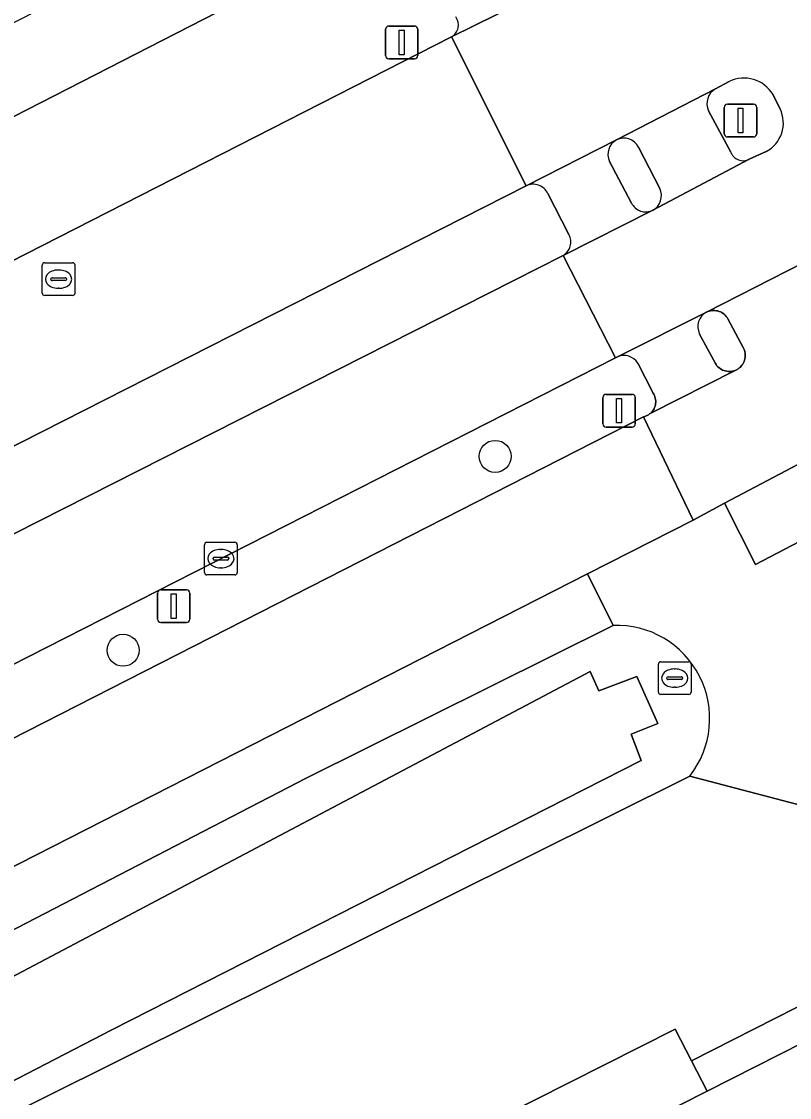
# Model space of a CAD drawing. Extents: x 158835 to 160077, y 386387 to 387778.
# Drawn here: x 159416.72 to 159440.19, y 386944.24 to 386977.13 of the extents above; entities that cross this region are included whole.
import ezdxf

# ---------------------------------------------------------------- set-up
doc = ezdxf.new("R2010")
doc.units = 0
for name, color, linetype in [('IMGEO_Berm_groen', 7, 'Continuous'), ('IMGEO_Boom', 7, 'Continuous'), ('IMGEO_Fietspad_gesloten', 7, 'Continuous'), ('IMGEO_Fietspad_open', 7, 'Continuous'), ('IMGEO_Groenvoorziening', 7, 'Continuous'), ('IMGEO_Kolk', 7, 'Continuous'), ('IMGEO_Lichtmast', 7, 'Continuous'), ('IMGEO_Oever', 7, 'Continuous'), ('IMGEO_Parkeervlak_open', 7, 'Continuous'), ('IMGEO_Rijbaan_lokaal_gesloten', 7, 'Continuous'), ('IMGEO_Rijbaan_lokaal_open', 7, 'Continuous'), ('IMGEO_Rioolput', 7, 'Continuous'), ('IMGEO_Verkeersbordpaal', 7, 'Continuous'), ('IMGEO_Verkeerseiland_open', 7, 'Continuous'), ('IMGEO_Voetpad_open', 7, 'Continuous'), ('IMGEO_Waterloop', 7, 'Continuous')]:
    doc.layers.add(name, color=color, linetype=linetype)

msp = doc.modelspace()

# ---------------------------------------------------------------- linework, layer by layer
at = {"layer": 'IMGEO_Berm_groen'}
for points in [[(159428.091, 386980.187), (159382.431, 386956.783)], [(159384.924, 386953.836), (159386.022, 386954.376), (159398.908, 386960.912), (159415.355, 386969.266), (159429.86, 386976.665)], [(159432.141, 386972.104), (159389.664, 386950.538)], [(159433.443, 386970.615), (159432.803, 386971.873)], [(159384.418, 386945.227), (159433.268, 386969.982)], [(159434.931, 386966.882), (159434.868, 386966.85), (159404.602, 386951.444), (159392.61, 386945.349), (159391.514, 386944.789), (159382.575, 386940.303)], [(159435.723, 386965.048), (159435.764, 386965.058), (159435.803, 386965.072), (159435.841, 386965.089), (159435.878, 386965.11), (159435.912, 386965.134), (159435.945, 386965.161), (159435.974, 386965.19), (159436.001, 386965.222), (159436.025, 386965.257), (159436.046, 386965.293), (159436.063, 386965.331), (159436.077, 386965.37), (159436.088, 386965.411), (159436.095, 386965.452), (159436.098, 386965.494), (159436.097, 386965.536), (159436.092, 386965.578), (159436.084, 386965.619), (159436.072, 386965.659), (159436.057, 386965.698), (159436.038, 386965.735), (159436.017, 386965.77), (159435.55, 386966.682)], [(159387.376, 386940.385), (159435.723, 386965.048)]]:
    msp.add_lwpolyline(points, dxfattribs=at)
for centre, radius, start, end in [((159429.639, 386977.032), 0.428, 301.1136, 34.1688), ((159432.36, 386971.669), 0.487, 24.7667, 116.7612), ((159433.044, 386970.385), 0.461, 299.1239, 29.968), ((159435.125, 386966.423), 0.498, 31.2947, 112.8938)]:
    msp.add_arc(centre, radius, start, end, dxfattribs=at)
at = {"layer": 'IMGEO_Boom'}
for centre in [(159431.19, 386963.837), (159419.82, 386957.909)]:
    msp.add_circle(centre, 0.489, dxfattribs=at)
at = {"layer": 'IMGEO_Fietspad_gesloten'}
for points in [[(159382.431, 386956.783), (159428.091, 386980.187), (159426.93, 386982.455), (159381.329, 386959.114)], [(159386.519, 386936.025), (159434.012, 386960.244), (159437.242, 386961.891), (159435.723, 386965.048), (159387.376, 386940.385)]]:
    msp.add_lwpolyline(points, dxfattribs=at)
at = {"layer": 'IMGEO_Fietspad_open'}
for points in [[(159437.924, 386975.073), (159434.895, 386973.513)], [(159438.391, 386973.139), (159437.715, 386974.403)], [(159435.574, 386973.29), (159436.221, 386972.028)], [(159436.007, 386971.364), (159438.957, 386972.918)], [(159440.621, 386969.763), (159437.651, 386968.248), (159437.691, 386968.266), (159437.733, 386968.28), (159437.776, 386968.29), (159437.82, 386968.296), (159437.864, 386968.298), (159437.908, 386968.297), (159437.952, 386968.291), (159437.995, 386968.282), (159438.037, 386968.269), (159438.078, 386968.252), (159438.117, 386968.231), (159438.154, 386968.207), (159438.189, 386968.18), (159438.221, 386968.15), (159438.251, 386968.117), (159438.277, 386968.082), (159438.3, 386968.044), (159438.77, 386967.169), (159438.794, 386967.121), (159438.81, 386967.08), (159438.822, 386967.038), (159438.831, 386966.995), (159438.835, 386966.952), (159438.836, 386966.908), (159438.833, 386966.864), (159438.825, 386966.821), (159438.814, 386966.779), (159438.8, 386966.737), (159438.781, 386966.698), (159438.759, 386966.66), (159438.734, 386966.624), (159438.706, 386966.59), (159438.675, 386966.559), (159438.641, 386966.532), (159438.605, 386966.507), (159438.567, 386966.485), (159438.527, 386966.467), (159435.945, 386965.161), (159435.912, 386965.134), (159435.878, 386965.11), (159435.841, 386965.089), (159435.803, 386965.072), (159435.764, 386965.058), (159435.723, 386965.048), (159437.242, 386961.891), (159438.198, 386962.406), (159442.511, 386964.677)]]:
    msp.add_lwpolyline(points, dxfattribs=at)
for centre, radius, start, end in [((159438.173, 386974.628), 0.51, 119.19, 206.1604), ((159435.123, 386973.061), 0.506, 26.9096, 116.7275), ((159438.773, 386973.282), 0.408, 200.5473, 296.7954), ((159435.77, 386971.807), 0.503, 298.1932, 26.0797)]:
    msp.add_arc(centre, radius, start, end, dxfattribs=at)
at = {"layer": 'IMGEO_Groenvoorziening'}
for points in [[(159455.078, 386959.656), (159454.461, 386959.979), (159453.817, 386960.245), (159453.661, 386960.3), (159444.549, 386963.355), (159439.148, 386960.537), (159438.198, 386962.406), (159437.242, 386961.891), (159434.012, 386960.244), (159434.793, 386958.672)], [(159332.172, 386900.099), (159339.03, 386909.825), (159341.407, 386912.222), (159344.595, 386914.968), (159353.41, 386920.761), (159367.113, 386928.324), (159370.995, 386929.506), (159385.785, 386933.475), (159425.412, 386953.997), (159434.793, 386958.672), (159434.012, 386960.244), (159386.519, 386936.025)], [(159437.136, 386954.065), (159444.244, 386952.199), (159455.963, 386959.046), (159455.664, 386959.279), (159455.078, 386959.656)]]:
    msp.add_lwpolyline(points, dxfattribs=at)
msp.add_lwpolyline([(159426.473, 386939.935), (159425.959, 386940.91), (159436.694, 386946.325), (159437.191, 386945.362), (159454.436, 386954.123), (159458.282, 386956.083), (159457.971, 386956.706), (159457.606, 386957.3), (159457.189, 386957.858), (159456.724, 386958.376), (159456.214, 386958.851), (159455.963, 386959.046), (159444.244, 386952.199), (159437.136, 386954.065), (159414.812, 386942.941), (159383.823, 386927.545), (159375.595, 386925.829), (159379.553, 386922.312), (159383.008, 386919.242), (159383.953, 386918.403), (159408.648, 386930.908), (159408.146, 386931.898), (159418.899, 386937.349), (159419.39, 386936.348)], close=True, dxfattribs=at)
msp.add_arc((159434.899, 386955.826), 2.848, 321.7873, 92.1261, dxfattribs=at)
at = {"layer": 'IMGEO_Kolk'}
for p, q in [((159422.309, 386960.286), (159422.309, 386961.138)), ((159422.384, 386961.212), (159423.236, 386961.212)), ((159423.31, 386961.138), (159423.31, 386960.286)), ((159422.611, 386960.755), (159423.009, 386960.755)), ((159422.797, 386960.992), (159422.822, 386960.992)), ((159422.568, 386960.706), (159422.568, 386960.718)), ((159423.006, 386960.669), (159422.608, 386960.669)), ((159422.82, 386960.432), (159422.795, 386960.432)), ((159423.052, 386960.718), (159423.052, 386960.706)), ((159423.236, 386960.212), (159422.384, 386960.212))]:
    msp.add_line(p, q, dxfattribs=at)
for points in [[(159422.309, 386960.286), (159422.309, 386961.138)], [(159422.384, 386961.212), (159423.236, 386961.212)], [(159423.31, 386961.138), (159423.31, 386960.286)], [(159423.236, 386960.212), (159422.384, 386960.212)]]:
    msp.add_lwpolyline(points, dxfattribs=at)
for centre, radius, start, end in [((159422.386, 386961.136), 0.0765, 91.552, 178.448), ((159422.386, 386961.136), 0.0765, 91.552, 178.448), ((159423.234, 386961.136), 0.0765, 1.552, 88.448), ((159423.234, 386961.136), 0.0765, 1.552, 88.448), ((159422.608, 386960.715), 0.0403, 85.8775, 175.7526), ((159423.013, 386960.717), 0.0386, 1.7309, 96.639), ((159422.605, 386960.705), 0.0366, 178.938, 274.7102), ((159423.009, 386960.712), 0.043, 264.8664, 352.4533), ((159422.386, 386960.288), 0.0765, 181.552, 268.448), ((159422.386, 386960.288), 0.0765, 181.552, 268.448), ((159423.234, 386960.288), 0.0765, 271.552, 358.448), ((159423.234, 386960.288), 0.0765, 271.552, 358.448)]:
    msp.add_arc(centre, radius, start, end, dxfattribs=at)
for centre, major_axis, ratio, start_param, end_param in [((159422.796, 386960.712), (-0.387, 0.002), 0.722429, 4.712389, 7.853982), ((159422.821, 386960.712), (-0.39, 0.002), 0.717154, 1.570796, 4.712389)]:
    msp.add_ellipse(centre, major_axis=major_axis, ratio=ratio, start_param=start_param, end_param=end_param, dxfattribs=at)
at = {"layer": 'IMGEO_Lichtmast'}
for p, q in [((159438.294, 386974.602), (159439.084, 386974.602)), ((159439.084, 386974.602), (159438.294, 386974.602)), ((159438.194, 386973.702), (159438.194, 386974.502)), ((159438.194, 386974.502), (159438.194, 386973.702)), ((159439.184, 386974.502), (159439.184, 386973.702)), ((159439.184, 386973.702), (159439.184, 386974.502)), ((159439.084, 386973.602), (159438.294, 386973.602)), ((159438.294, 386973.602), (159439.084, 386973.602)), ((159420.971, 386959.758), (159421.761, 386959.758)), ((159421.761, 386959.758), (159420.971, 386959.758)), ((159420.871, 386958.858), (159420.871, 386959.658)), ((159420.871, 386959.658), (159420.871, 386958.858)), ((159421.861, 386959.658), (159421.861, 386958.858)), ((159421.861, 386958.858), (159421.861, 386959.658)), ((159421.761, 386958.758), (159420.971, 386958.758)), ((159420.971, 386958.758), (159421.761, 386958.758))]:
    msp.add_line(p, q, dxfattribs=at)
for points in [[(159438.614, 386974.477), (159438.764, 386974.477), (159438.764, 386973.727), (159438.614, 386973.727), (159438.614, 386974.477)], [(159421.291, 386959.633), (159421.441, 386959.633), (159421.441, 386958.883), (159421.291, 386958.883), (159421.291, 386959.633)]]:
    msp.add_lwpolyline(points, dxfattribs=at)
for centre, start, end in [((159438.294, 386974.502), 90, 180), ((159438.294, 386974.502), 90, 180), ((159439.084, 386974.502), 0, 90), ((159439.084, 386974.502), 360, 90), ((159438.294, 386973.702), 180, 270), ((159438.294, 386973.702), 180, 270), ((159439.084, 386973.702), 270, 0), ((159439.084, 386973.702), 270, 0), ((159420.971, 386959.658), 90, 180), ((159420.971, 386959.658), 90, 180), ((159421.761, 386959.658), 0, 90), ((159421.761, 386959.658), 360, 90), ((159420.971, 386958.858), 180, 270), ((159420.971, 386958.858), 180, 270), ((159421.761, 386958.858), 270, 0), ((159421.761, 386958.858), 270, 0)]:
    msp.add_arc(centre, 0.1, start, end, dxfattribs=at)
at = {"layer": 'IMGEO_Oever'}
for points in [[(159434.793, 386958.672), (159425.412, 386953.997), (159385.785, 386933.475), (159370.995, 386929.506), (159367.113, 386928.324), (159353.41, 386920.761), (159344.595, 386914.968), (159341.407, 386912.222), (159339.03, 386909.825), (159332.172, 386900.099)], [(159387.446, 386932.829), (159408.678, 386943.835), (159434.099, 386957.264), (159434.364, 386956.666), (159435.524, 386957.108), (159436.161, 386955.67), (159435.349, 386955.342), (159435.657, 386954.536), (159419.477, 386946.302), (159407.957, 386940.347), (159397.3, 386934.967), (159384.343, 386928.827), (159383.419, 386928.396), (159370.134, 386925.09), (159368.82, 386924.762), (159364.692, 386922.482), (159349.703, 386914.207), (159347.074, 386912.4), (159345.062, 386910.614), (159342.31, 386907.883), (159334.364, 386897.636), (159332.269, 386896.343), (159329.559, 386895.829), (159329.252, 386895.292)], [(159353.377, 386915.342), (159369.094, 386923.958), (159375.595, 386925.829), (159383.823, 386927.545), (159414.812, 386942.941), (159437.136, 386954.065)]]:
    msp.add_lwpolyline(points, dxfattribs=at)
msp.add_arc((159434.899, 386955.826), 2.848, 321.7873, 92.1261, dxfattribs=at)
at = {"layer": 'IMGEO_Parkeervlak_open'}
msp.add_lwpolyline([(159437.191, 386945.362), (159436.694, 386946.325), (159425.959, 386940.91), (159426.473, 386939.935), (159426.962, 386939.007), (159437.67, 386944.434)], close=True, dxfattribs=at)
at = {"layer": 'IMGEO_Rijbaan_lokaal_gesloten'}
for points in [[(159459.714, 386987.814), (159460.202, 386988.074), (159462.945, 386989.41), (159465.952, 386990.826), (159464.216, 386994.127), (159461.329, 386992.647), (159458.583, 386991.261), (159453.17, 386988.479), (159435.668, 386979.593), (159432.609, 386978.025), (159429.86, 386976.665), (159432.141, 386972.104), (159434.895, 386973.513), (159437.924, 386975.073), (159438.339, 386975.294)], [(159439.469, 386973.157), (159438.957, 386972.918), (159436.007, 386971.364), (159433.268, 386969.982), (159434.868, 386966.85), (159434.931, 386966.882), (159437.651, 386968.248), (159440.621, 386969.763), (159441.241, 386970.096), (159441.876, 386970.399), (159463.538, 386981.296)], [(159432.141, 386972.104), (159429.86, 386976.665), (159415.355, 386969.266), (159398.908, 386960.912), (159386.022, 386954.376), (159384.924, 386953.836)], [(159439.682, 386974.896), (159439.898, 386974.46)], [(159389.664, 386950.538), (159432.141, 386972.104)], [(159434.868, 386966.85), (159433.268, 386969.982), (159384.418, 386945.227)], [(159382.575, 386940.303), (159391.514, 386944.789), (159392.61, 386945.349), (159404.602, 386951.444), (159434.868, 386966.85)]]:
    msp.add_lwpolyline(points, dxfattribs=at)
for centre, radius, start, end in [((159438.799, 386974.38), 1.023, 30.2861, 116.6993), ((159439.02, 386974.027), 0.979, 297.2926, 26.2601)]:
    msp.add_arc(centre, radius, start, end, dxfattribs=at)
at = {"layer": 'IMGEO_Rijbaan_lokaal_open'}
msp.add_lwpolyline([(159453.165, 386952.285), (159437.67, 386944.434), (159426.962, 386939.007), (159419.853, 386935.405), (159409.125, 386929.969), (159384.416, 386917.449), (159387.788, 386915.226), (159454.78, 386949.145), (159459.796, 386951.717), (159458.202, 386954.87)], close=True, dxfattribs=at)
at = {"layer": 'IMGEO_Rioolput'}
for p, q in [((159417.349, 386968.829), (159417.349, 386969.681)), ((159417.424, 386969.755), (159418.276, 386969.755)), ((159418.35, 386969.681), (159418.35, 386968.829)), ((159417.651, 386969.298), (159418.049, 386969.298)), ((159417.837, 386969.535), (159417.862, 386969.535)), ((159417.608, 386969.249), (159417.608, 386969.261)), ((159418.046, 386969.212), (159417.648, 386969.212)), ((159417.86, 386968.975), (159417.835, 386968.975)), ((159418.092, 386969.261), (159418.092, 386969.249)), ((159418.276, 386968.755), (159417.424, 386968.755)), ((159436.178, 386956.632), (159436.178, 386957.484)), ((159436.253, 386957.558), (159437.105, 386957.558)), ((159437.179, 386957.484), (159437.179, 386956.632)), ((159436.666, 386957.338), (159436.691, 386957.338)), ((159436.437, 386957.052), (159436.437, 386957.064)), ((159436.875, 386957.015), (159436.477, 386957.015)), ((159436.48, 386957.101), (159436.878, 386957.101)), ((159436.921, 386957.064), (159436.921, 386957.052)), ((159437.105, 386956.558), (159436.253, 386956.558)), ((159436.689, 386956.778), (159436.664, 386956.778))]:
    msp.add_line(p, q, dxfattribs=at)
for points in [[(159417.349, 386968.829), (159417.349, 386969.681)], [(159417.424, 386969.755), (159418.276, 386969.755)], [(159418.35, 386969.681), (159418.35, 386968.829)], [(159418.276, 386968.755), (159417.424, 386968.755)], [(159436.178, 386956.632), (159436.178, 386957.484)], [(159436.253, 386957.558), (159437.105, 386957.558)], [(159437.179, 386957.484), (159437.179, 386956.632)], [(159437.105, 386956.558), (159436.253, 386956.558)]]:
    msp.add_lwpolyline(points, dxfattribs=at)
for centre, radius, start, end in [((159417.426, 386969.679), 0.0765, 91.552, 178.448), ((159417.426, 386969.679), 0.0765, 91.552, 178.448), ((159418.274, 386969.679), 0.0765, 1.552, 88.448), ((159418.274, 386969.679), 0.0765, 1.552, 88.448), ((159417.648, 386969.258), 0.0403, 85.8775, 175.7526), ((159418.053, 386969.26), 0.0386, 1.7309, 96.639), ((159417.645, 386969.248), 0.0366, 178.938, 274.7102), ((159418.049, 386969.255), 0.043, 264.8664, 352.4533), ((159417.426, 386968.831), 0.0765, 181.552, 268.448), ((159417.426, 386968.831), 0.0765, 181.552, 268.448), ((159418.274, 386968.831), 0.0765, 271.552, 358.448), ((159418.274, 386968.831), 0.0765, 271.552, 358.448), ((159436.255, 386957.482), 0.0765, 91.552, 178.448), ((159436.255, 386957.482), 0.0765, 91.552, 178.448), ((159437.103, 386957.482), 0.0765, 1.552, 88.448), ((159437.103, 386957.482), 0.0765, 1.552, 88.448), ((159436.477, 386957.061), 0.0403, 85.8775, 175.7526), ((159436.474, 386957.051), 0.0366, 178.938, 274.7102), ((159436.878, 386957.058), 0.043, 264.8664, 352.4533), ((159436.882, 386957.063), 0.0386, 1.7309, 96.639), ((159436.255, 386956.634), 0.0765, 181.552, 268.448), ((159436.255, 386956.634), 0.0765, 181.552, 268.448), ((159437.103, 386956.634), 0.0765, 271.552, 358.448), ((159437.103, 386956.634), 0.0765, 271.552, 358.448)]:
    msp.add_arc(centre, radius, start, end, dxfattribs=at)
for centre, major_axis, ratio, start_param, end_param in [((159417.836, 386969.255), (-0.387, 0.002), 0.722429, 4.712389, 7.853982), ((159417.861, 386969.255), (-0.39, 0.002), 0.717154, 1.570796, 4.712389), ((159436.665, 386957.058), (-0.387, 0.002), 0.722429, 4.712389, 7.853982), ((159436.69, 386957.058), (-0.39, 0.002), 0.717154, 1.570796, 4.712389)]:
    msp.add_ellipse(centre, major_axis=major_axis, ratio=ratio, start_param=start_param, end_param=end_param, dxfattribs=at)
at = {"layer": 'IMGEO_Verkeersbordpaal'}
for p, q in [((159427.837, 386976.092), (159427.837, 386976.892)), ((159427.837, 386976.892), (159427.837, 386976.092)), ((159427.937, 386976.992), (159428.727, 386976.992)), ((159428.727, 386976.992), (159427.937, 386976.992)), ((159428.827, 386976.892), (159428.827, 386976.092)), ((159428.827, 386976.092), (159428.827, 386976.892)), ((159428.727, 386975.992), (159427.937, 386975.992)), ((159427.937, 386975.992), (159428.727, 386975.992)), ((159434.583, 386965.734), (159435.373, 386965.734)), ((159435.373, 386965.734), (159434.583, 386965.734)), ((159434.483, 386964.834), (159434.483, 386965.634)), ((159434.483, 386965.634), (159434.483, 386964.834)), ((159435.473, 386965.634), (159435.473, 386964.834)), ((159435.473, 386964.834), (159435.473, 386965.634)), ((159435.373, 386964.734), (159434.583, 386964.734)), ((159434.583, 386964.734), (159435.373, 386964.734))]:
    msp.add_line(p, q, dxfattribs=at)
for points in [[(159428.257, 386976.867), (159428.407, 386976.867), (159428.407, 386976.117), (159428.257, 386976.117), (159428.257, 386976.867)], [(159434.903, 386965.609), (159435.053, 386965.609), (159435.053, 386964.859), (159434.903, 386964.859), (159434.903, 386965.609)]]:
    msp.add_lwpolyline(points, dxfattribs=at)
for centre, start, end in [((159427.937, 386976.892), 90, 180), ((159427.937, 386976.892), 90, 180), ((159428.727, 386976.892), 0, 90), ((159428.727, 386976.892), 360, 90), ((159427.937, 386976.092), 180, 270), ((159427.937, 386976.092), 180, 270), ((159428.727, 386976.092), 270, 0), ((159428.727, 386976.092), 270, 0), ((159434.583, 386965.634), 90, 180), ((159434.583, 386965.634), 90, 180), ((159435.373, 386965.634), 0, 90), ((159435.373, 386965.634), 360, 90), ((159434.583, 386964.834), 180, 270), ((159434.583, 386964.834), 180, 270), ((159435.373, 386964.834), 270, 0), ((159435.373, 386964.834), 270, 0)]:
    msp.add_arc(centre, 0.1, start, end, dxfattribs=at)
at = {"layer": 'IMGEO_Verkeerseiland_open'}
for points in [[(159438.339, 386975.294), (159437.924, 386975.073)], [(159439.898, 386974.46), (159439.682, 386974.896)], [(159437.715, 386974.403), (159438.391, 386973.139)], [(159436.221, 386972.028), (159435.574, 386973.29)], [(159438.957, 386972.918), (159439.469, 386973.157)], [(159434.682, 386972.856), (159435.357, 386971.583)], [(159437.438, 386967.577), (159437.92, 386966.681), (159437.943, 386966.644), (159437.97, 386966.609), (159437.999, 386966.577), (159438.032, 386966.547), (159438.067, 386966.521), (159438.104, 386966.497), (159438.143, 386966.477), (159438.183, 386966.461), (159438.225, 386966.448), (159438.268, 386966.439), (159438.312, 386966.434), (159438.356, 386966.433), (159438.399, 386966.436), (159438.443, 386966.443), (159438.485, 386966.453), (159438.527, 386966.467), (159438.567, 386966.485), (159438.605, 386966.507), (159438.641, 386966.532), (159438.675, 386966.559), (159438.706, 386966.59), (159438.734, 386966.624), (159438.759, 386966.66), (159438.781, 386966.698), (159438.8, 386966.737), (159438.814, 386966.779), (159438.825, 386966.821), (159438.833, 386966.864), (159438.836, 386966.908), (159438.835, 386966.952), (159438.831, 386966.995), (159438.822, 386967.038), (159438.81, 386967.08), (159438.794, 386967.121), (159438.77, 386967.169), (159438.3, 386968.044), (159438.277, 386968.082), (159438.251, 386968.117), (159438.221, 386968.15), (159438.189, 386968.18), (159438.154, 386968.207), (159438.117, 386968.231), (159438.078, 386968.252), (159438.037, 386968.269), (159437.995, 386968.282), (159437.952, 386968.291), (159437.908, 386968.297), (159437.864, 386968.298), (159437.82, 386968.296), (159437.776, 386968.29), (159437.733, 386968.28), (159437.691, 386968.266), (159437.651, 386968.248)]]:
    msp.add_lwpolyline(points, dxfattribs=at)
for centre, radius, start, end in [((159438.799, 386974.38), 1.023, 30.2861, 116.6993), ((159438.173, 386974.628), 0.51, 119.19, 206.1604), ((159439.02, 386974.027), 0.979, 297.2926, 26.2601), ((159435.123, 386973.061), 0.506, 26.9096, 116.7275), ((159435.156, 386973.065), 0.518, 120.2363, 203.8382), ((159438.773, 386973.282), 0.408, 200.5473, 296.7954), ((159435.77, 386971.807), 0.503, 298.1932, 26.0797), ((159435.791, 386971.798), 0.485, 206.3537, 296.4066), ((159437.881, 386967.806), 0.499, 117.4803, 207.297)]:
    msp.add_arc(centre, radius, start, end, dxfattribs=at)
at = {"layer": 'IMGEO_Voetpad_open'}
for points in [[(159429.86, 386976.665), (159432.609, 386978.025)], [(159434.895, 386973.513), (159432.141, 386972.104)], [(159435.357, 386971.583), (159434.682, 386972.856)], [(159432.803, 386971.873), (159433.443, 386970.615)], [(159433.268, 386969.982), (159436.007, 386971.364)], [(159437.651, 386968.248), (159434.931, 386966.882)], [(159435.55, 386966.682), (159436.017, 386965.77), (159436.038, 386965.735), (159436.057, 386965.698), (159436.072, 386965.659), (159436.084, 386965.619), (159436.092, 386965.578), (159436.097, 386965.536), (159436.098, 386965.494), (159436.095, 386965.452), (159436.088, 386965.411), (159436.077, 386965.37), (159436.063, 386965.331), (159436.046, 386965.293), (159436.025, 386965.257), (159436.001, 386965.222), (159435.974, 386965.19), (159435.945, 386965.161), (159438.527, 386966.467), (159438.485, 386966.453), (159438.443, 386966.443), (159438.399, 386966.436), (159438.356, 386966.433), (159438.312, 386966.434), (159438.268, 386966.439), (159438.225, 386966.448), (159438.183, 386966.461), (159438.143, 386966.477), (159438.104, 386966.497), (159438.067, 386966.521), (159438.032, 386966.547), (159437.999, 386966.577), (159437.97, 386966.609), (159437.943, 386966.644), (159437.92, 386966.681), (159437.438, 386967.577)], [(159442.511, 386964.677), (159438.198, 386962.406), (159439.148, 386960.537), (159444.549, 386963.355)]]:
    msp.add_lwpolyline(points, dxfattribs=at)
msp.add_lwpolyline([(159458.202, 386954.87), (159458.755, 386955.146), (159458.282, 386956.083), (159454.436, 386954.123), (159437.191, 386945.362), (159437.67, 386944.434), (159453.165, 386952.285)], close=True, dxfattribs=at)
for centre, radius, start, end in [((159429.639, 386977.032), 0.428, 301.1136, 34.1688), ((159435.156, 386973.065), 0.518, 120.2363, 203.8382), ((159432.36, 386971.669), 0.487, 24.7667, 116.7612), ((159435.791, 386971.798), 0.485, 206.3537, 296.4066), ((159433.044, 386970.385), 0.461, 299.1239, 29.968), ((159437.881, 386967.806), 0.499, 117.4803, 207.297), ((159435.125, 386966.423), 0.498, 31.2947, 112.8938)]:
    msp.add_arc(centre, radius, start, end, dxfattribs=at)
at = {"layer": 'IMGEO_Waterloop'}
msp.add_lwpolyline([(159383.419, 386928.396), (159384.343, 386928.827), (159397.3, 386934.967), (159407.957, 386940.347), (159419.477, 386946.302), (159435.657, 386954.536), (159435.349, 386955.342), (159436.161, 386955.67), (159435.524, 386957.108), (159434.364, 386956.666), (159434.099, 386957.264), (159408.678, 386943.835), (159387.446, 386932.829)], dxfattribs=at)

doc.saveas('drawing.dxf')
